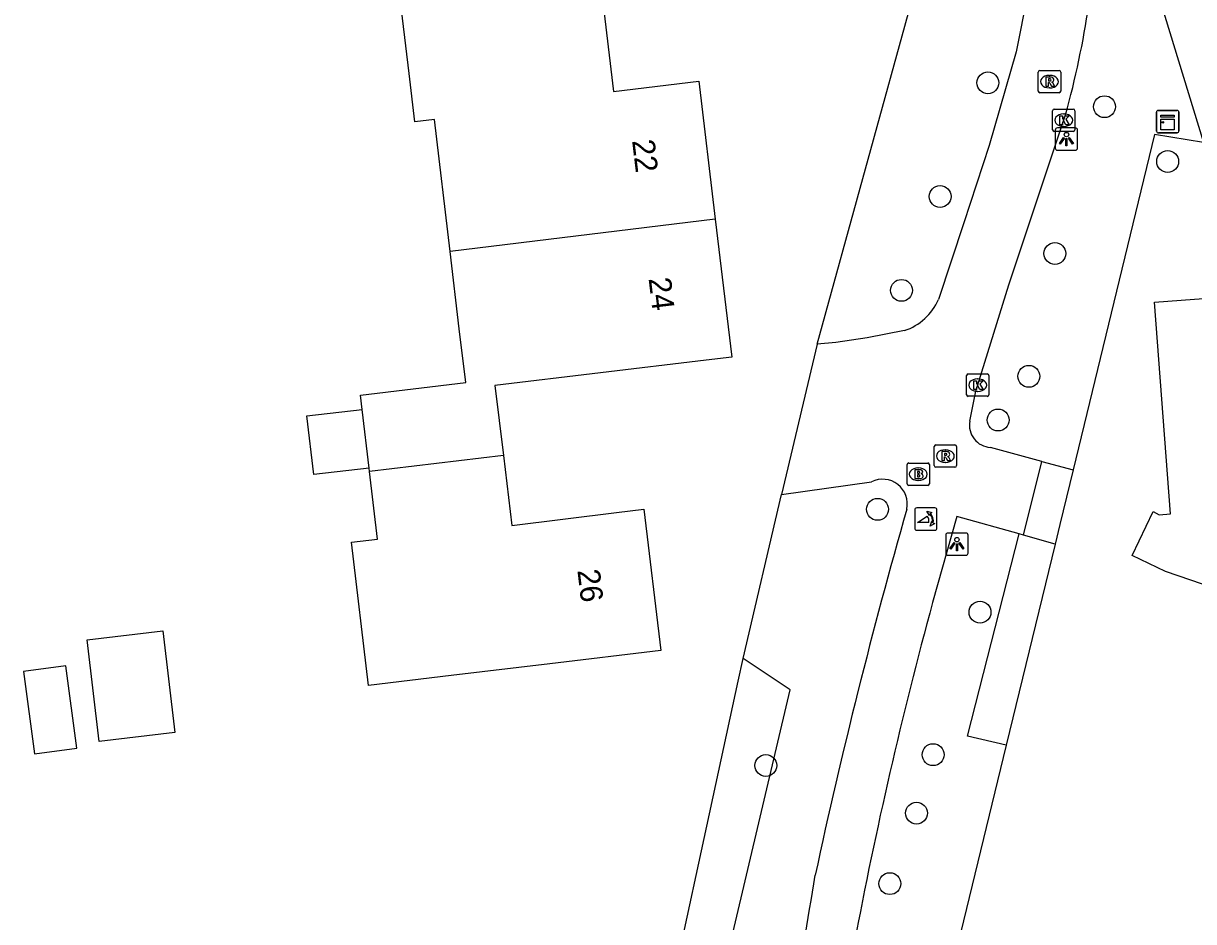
# Model space of a CAD drawing. Extents: x 163427 to 164190, y 380331 to 381641.
# Drawn here: x 163648.1 to 163700.4, y 380946.1 to 380986.3 of the extents above; entities that cross this region are included whole.
import ezdxf

# ---------------------------------------------------------------- set-up
doc = ezdxf.new("R2010")
doc.units = 0
for name, color, linetype in [('IMGEO_Boom', 7, 'Continuous'), ('IMGEO_Brandkraan', 7, 'Continuous'), ('IMGEO_Groenvoorziening', 7, 'Continuous'), ('IMGEO_Kast', 7, 'Continuous'), ('IMGEO_Kolk', 7, 'Continuous'), ('IMGEO_Lichtpunt', 7, 'Continuous'), ('IMGEO_Pand', 7, 'Continuous'), ('IMGEO_Pand_nummerreeks', 7, 'Continuous'), ('IMGEO_Poller', 7, 'Continuous'), ('IMGEO_Rioolput', 7, 'Continuous'), ('IMGEO_Voetpad_open', 7, 'Continuous')]:
    doc.layers.add(name, color=color, linetype=linetype)

msp = doc.modelspace()

# ---------------------------------------------------------------- linework, layer by layer
at = {"layer": 'IMGEO_Boom'}
for centre in [(163691.245, 380983.623), (163696.46, 380982.552), (163699.286, 380980.102), (163689.107, 380978.536), (163694.241, 380975.987), (163687.383, 380974.337), (163693.078, 380970.495), (163691.701, 380968.54), (163686.311, 380964.546), (163690.893, 380959.943), (163688.795, 380953.571), (163681.315, 380953.087), (163688.053, 380950.958), (163686.859, 380947.804)]:
    msp.add_circle(centre, 0.489, dxfattribs=at)
at = {"layer": 'IMGEO_Brandkraan'}
for p, q in [((163687.631, 380965.691), (163687.631, 380966.543)), ((163687.706, 380966.617), (163688.558, 380966.617)), ((163688.632, 380966.543), (163688.632, 380965.691)), ((163688.119, 380966.397), (163688.144, 380966.397)), ((163688.558, 380965.617), (163687.706, 380965.617)), ((163688.142, 380965.837), (163688.117, 380965.837))]:
    msp.add_line(p, q, dxfattribs=at)
for points in [[(163687.631, 380965.691), (163687.631, 380966.543)], [(163687.706, 380966.617), (163688.558, 380966.617)], [(163688.632, 380966.543), (163688.632, 380965.691)], [(163687.979, 380966.317), (163687.979, 380965.917), (163688.192, 380965.917)], [(163688.21, 380966.317), (163687.979, 380966.317)], [(163688.158, 380966.236), (163688.104, 380966.236), (163688.104, 380966.16)], [(163688.104, 380966.16), (163688.157, 380966.16)], [(163688.166, 380966.084), (163688.104, 380966.084), (163688.104, 380966.003)], [(163688.104, 380966.003), (163688.166, 380966.003)], [(163688.558, 380965.617), (163687.706, 380965.617)]]:
    msp.add_lwpolyline(points, dxfattribs=at)
for centre, radius, start, end in [((163687.708, 380966.541), 0.0765, 91.552, 178.448), ((163687.708, 380966.541), 0.0765, 91.552, 178.448), ((163688.556, 380966.541), 0.0765, 1.552, 88.448), ((163688.556, 380966.541), 0.0765, 1.552, 88.448), ((163688.159, 380966.198), 0.0379, 267.8285, 90.9355), ((163688.167, 380966.043), 0.0404, 269.8759, 90.5077), ((163688.198, 380966.168), 0.251, 268.6676, 293.5347), ((163688.214, 380966.172), 0.145, 59.4692, 91.5367), ((163688.239, 380966.219), 0.0922, 285.5137, 58.1501), ((163688.244, 380966.027), 0.105, 301.3115, 78.989), ((163687.708, 380965.693), 0.0765, 181.552, 268.448), ((163687.708, 380965.693), 0.0765, 181.552, 268.448), ((163688.556, 380965.693), 0.0765, 271.552, 358.448), ((163688.556, 380965.693), 0.0765, 271.552, 358.448)]:
    msp.add_arc(centre, radius, start, end, dxfattribs=at)
for centre, major_axis, ratio, start_param, end_param in [((163688.118, 380966.117), (-0.387, 0.002), 0.722429, 4.712389, 7.853982), ((163688.143, 380966.117), (-0.39, 0.002), 0.717154, 1.570796, 4.712389)]:
    msp.add_ellipse(centre, major_axis=major_axis, ratio=ratio, start_param=start_param, end_param=end_param, dxfattribs=at)
at = {"layer": 'IMGEO_Groenvoorziening'}
for points in [[(163683.611, 380971.935), (163687.932, 380987.632)], [(163700.884, 380980.954), (163698.7, 380981.311), (163695.058, 380966.307)], [(163680.308, 380957.867), (163682.02, 380965.213)], [(163692.065, 380954), (163690.34, 380954.397), (163692.637, 380963.444)], [(163694.252, 380962.987), (163692.065, 380954)], [(163676.033, 380938.16), (163680.075, 380956.866), (163680.308, 380957.867)], [(163676.033, 380938.16), (163677.946, 380937.558), (163682.408, 380956.467), (163680.308, 380957.867)], [(163692.065, 380954), (163689.392, 380943.015)]]:
    msp.add_lwpolyline(points, dxfattribs=at)
at = {"layer": 'IMGEO_Kast'}
for p, q in [((163698.785, 380981.462), (163698.785, 380982.303)), ((163698.785, 380982.303), (163698.785, 380981.462)), ((163698.86, 380982.387), (163699.701, 380982.387)), ((163699.701, 380982.387), (163698.86, 380982.387)), ((163699.785, 380982.312), (163699.785, 380981.471)), ((163699.785, 380981.471), (163699.785, 380982.312)), ((163699.71, 380981.387), (163698.869, 380981.387)), ((163698.869, 380981.387), (163699.71, 380981.387))]:
    msp.add_line(p, q, dxfattribs=at)
for points in [[(163698.98, 380982.177), (163699.58, 380982.177), (163699.58, 380982.092), (163698.98, 380982.092), (163698.98, 380982.177)], [(163698.98, 380982.002), (163699.58, 380982.002), (163699.58, 380981.513), (163698.98, 380981.513), (163698.98, 380982.002)]]:
    msp.add_lwpolyline(points, dxfattribs=at)
msp.add_circle((163699.064, 380981.851), 0.0377, dxfattribs=at)
for centre, start, end in [((163698.863, 380982.309), 92.4484, 184.2845), ((163698.863, 380982.309), 92.4484, 184.2845), ((163699.707, 380982.309), 2.4484, 94.2845), ((163699.707, 380982.309), 2.4484, 94.2845), ((163698.863, 380981.465), 182.4484, 274.2845), ((163698.863, 380981.465), 182.4484, 274.2845), ((163699.707, 380981.465), 272.4484, 4.2845), ((163699.707, 380981.465), 272.4484, 4.2845)]:
    msp.add_arc(centre, 0.0779, start, end, dxfattribs=at)
at = {"layer": 'IMGEO_Kolk'}
for p, q in [((163694.136, 380981.523), (163694.136, 380982.375)), ((163694.211, 380982.449), (163695.063, 380982.449)), ((163694.624, 380982.229), (163694.649, 380982.229)), ((163695.137, 380982.375), (163695.137, 380981.523)), ((163694.647, 380981.669), (163694.622, 380981.669)), ((163695.063, 380981.449), (163694.211, 380981.449)), ((163690.289, 380969.673), (163690.289, 380970.525)), ((163690.364, 380970.599), (163691.216, 380970.599)), ((163690.777, 380970.379), (163690.802, 380970.379)), ((163691.29, 380970.525), (163691.29, 380969.673)), ((163691.216, 380969.599), (163690.364, 380969.599)), ((163690.8, 380969.819), (163690.775, 380969.819))]:
    msp.add_line(p, q, dxfattribs=at)
for points in [[(163694.136, 380981.523), (163694.136, 380982.375)], [(163694.211, 380982.449), (163695.063, 380982.449)], [(163694.457, 380982.149), (163694.58, 380982.149), (163694.58, 380981.998), (163694.71, 380982.149), (163694.874, 380982.149), (163694.728, 380981.998), (163694.881, 380981.749), (163694.729, 380981.749), (163694.644, 380981.913), (163694.58, 380981.846), (163694.58, 380981.749), (163694.457, 380981.749), (163694.457, 380982.149)], [(163695.137, 380982.375), (163695.137, 380981.523)], [(163695.063, 380981.449), (163694.211, 380981.449)], [(163690.289, 380969.673), (163690.289, 380970.525)], [(163690.364, 380970.599), (163691.216, 380970.599)], [(163690.61, 380970.299), (163690.733, 380970.299), (163690.733, 380970.148), (163690.863, 380970.299), (163691.027, 380970.299), (163690.881, 380970.148), (163691.034, 380969.899), (163690.882, 380969.899), (163690.797, 380970.063), (163690.733, 380969.996), (163690.733, 380969.899), (163690.61, 380969.899), (163690.61, 380970.299)], [(163691.29, 380970.525), (163691.29, 380969.673)], [(163691.216, 380969.599), (163690.364, 380969.599)]]:
    msp.add_lwpolyline(points, dxfattribs=at)
for centre, start, end in [((163694.213, 380982.373), 91.552, 178.448), ((163694.213, 380982.373), 91.552, 178.448), ((163695.061, 380982.373), 1.552, 88.448), ((163695.061, 380982.373), 1.552, 88.448), ((163694.213, 380981.525), 181.552, 268.448), ((163694.213, 380981.525), 181.552, 268.448), ((163695.061, 380981.525), 271.552, 358.448), ((163695.061, 380981.525), 271.552, 358.448), ((163690.366, 380970.523), 91.552, 178.448), ((163690.366, 380970.523), 91.552, 178.448), ((163691.214, 380970.523), 1.552, 88.448), ((163691.214, 380970.523), 1.552, 88.448), ((163690.366, 380969.675), 181.552, 268.448), ((163690.366, 380969.675), 181.552, 268.448), ((163691.214, 380969.675), 271.552, 358.448), ((163691.214, 380969.675), 271.552, 358.448)]:
    msp.add_arc(centre, 0.0765, start, end, dxfattribs=at)
for centre, major_axis, ratio, start_param, end_param in [((163694.623, 380981.949), (-0.387, 0.002), 0.722429, 4.712389, 7.853982), ((163694.648, 380981.949), (-0.39, 0.002), 0.717154, 1.570796, 4.712389), ((163690.776, 380970.099), (-0.387, 0.002), 0.722429, 4.712389, 7.853982), ((163690.801, 380970.099), (-0.39, 0.002), 0.717154, 1.570796, 4.712389)]:
    msp.add_ellipse(centre, major_axis=major_axis, ratio=ratio, start_param=start_param, end_param=end_param, dxfattribs=at)
at = {"layer": 'IMGEO_Lichtpunt'}
for p, q in [((163694.259, 380981.509), (163694.259, 380980.702)), ((163694.259, 380981.509), (163694.259, 380980.702)), ((163695.161, 380981.604), (163694.353, 380981.604)), ((163695.161, 380981.604), (163694.353, 380981.604)), ((163695.255, 380980.702), (163695.255, 380981.509)), ((163695.255, 380980.702), (163695.255, 380981.509)), ((163694.353, 380980.608), (163695.161, 380980.608)), ((163694.353, 380980.608), (163695.161, 380980.608)), ((163689.36, 380963.391), (163689.36, 380962.584)), ((163689.36, 380963.391), (163689.36, 380962.584)), ((163690.262, 380963.486), (163689.454, 380963.486)), ((163690.262, 380963.486), (163689.454, 380963.486)), ((163690.356, 380962.584), (163690.356, 380963.391)), ((163690.356, 380962.584), (163690.356, 380963.391)), ((163689.454, 380962.49), (163690.262, 380962.49)), ((163689.454, 380962.49), (163690.262, 380962.49))]:
    msp.add_line(p, q, dxfattribs=at)
for points in [[(163694.633, 380981.173), (163694.672, 380981.145), (163694.484, 380980.883), (163694.446, 380980.91), (163694.633, 380981.173)], [(163694.735, 380981.125), (163694.782, 380981.125), (163694.782, 380980.803), (163694.735, 380980.803), (163694.735, 380981.125)], [(163694.845, 380981.145), (163694.883, 380981.172), (163695.07, 380980.91), (163695.031, 380980.882), (163694.845, 380981.145)], [(163689.734, 380963.055), (163689.773, 380963.027), (163689.585, 380962.765), (163689.547, 380962.792), (163689.734, 380963.055)], [(163689.836, 380963.007), (163689.883, 380963.007), (163689.883, 380962.685), (163689.836, 380962.685), (163689.836, 380963.007)], [(163689.946, 380963.027), (163689.984, 380963.054), (163690.171, 380962.792), (163690.132, 380962.764), (163689.946, 380963.027)]]:
    msp.add_lwpolyline(points, dxfattribs=at)
for centre in [(163694.758, 380981.307), (163689.859, 380963.189)]:
    msp.add_circle(centre, 0.0994, dxfattribs=at)
for centre, start, end in [((163694.353, 380981.509), 90, 180), ((163694.353, 380981.509), 90, 180), ((163695.161, 380981.509), 0, 90), ((163695.161, 380981.509), 0, 90), ((163694.353, 380980.702), 180, 270), ((163694.353, 380980.702), 180, 270), ((163695.161, 380980.702), 270, 0), ((163695.161, 380980.702), 270, 360), ((163689.454, 380963.391), 90, 180), ((163689.454, 380963.391), 90, 180), ((163690.262, 380963.391), 0, 90), ((163690.262, 380963.391), 0, 90), ((163689.454, 380962.584), 180, 270), ((163689.454, 380962.584), 180, 270), ((163690.262, 380962.584), 270, 0), ((163690.262, 380962.584), 270, 360)]:
    msp.add_arc(centre, 0.0946, start, end, dxfattribs=at)
at = {"layer": 'IMGEO_Pand'}
for points in [[(163667.204, 380976.071), (163666.496, 380981.987), (163665.621, 380981.882), (163665.363, 380984.037), (163664.769, 380989.001)], [(163674.496, 380988.405), (163674.451, 380988.088), (163673.922, 380988.118), (163674.51, 380983.233), (163678.317, 380983.691), (163679.055, 380977.525)], [(163679.055, 380977.525), (163667.204, 380976.071)], [(163679.055, 380977.525), (163679.794, 380971.352), (163678.653, 380971.215), (163669.196, 380970.076), (163669.578, 380966.954)], [(163663.259, 380969.017), (163663.183, 380969.65), (163667.895, 380970.214), (163667.607, 380972.62), (163667.204, 380976.071)], [(163708.915, 380962.235), (163709.047, 380960.229), (163707.761, 380960.136), (163702.774, 380959.774), (163702.48, 380959.829), (163702.673, 380960.79), (163701.401, 380961.007), (163699.18, 380961.769), (163697.694, 380962.474), (163698.631, 380964.449), (163698.905, 380964.302), (163699.414, 380964.341), (163698.689, 380973.807), (163704.87, 380974.278), (163704.965, 380973.042), (163705.33, 380968.305), (163708.346, 380968.537)], [(163663.573, 380966.393), (163661.104, 380966.1), (163660.793, 380968.724), (163663.259, 380969.017)], [(163663.573, 380966.393), (163663.259, 380969.017)], [(163669.578, 380966.954), (163669.961, 380963.829), (163674.63, 380964.401), (163675.86, 380964.552), (163676.624, 380958.231), (163671.66, 380957.636), (163667.246, 380957.107), (163663.552, 380956.664), (163662.784, 380963.076), (163663.953, 380963.216), (163663.591, 380966.244)], [(163669.578, 380966.954), (163663.591, 380966.244)], [(163663.591, 380966.244), (163663.573, 380966.393)], [(163650.961, 380958.71), (163654.345, 380959.116), (163654.89, 380954.57), (163651.506, 380954.165), (163650.961, 380958.71)], [(163648.115, 380957.286), (163648.607, 380953.604), (163650.507, 380953.858), (163650.014, 380957.54), (163648.115, 380957.286)]]:
    msp.add_lwpolyline(points, dxfattribs=at)
at = {"layer": 'IMGEO_Poller'}
for p, q in [((163687.972, 380964.512), (163687.972, 380963.705)), ((163687.972, 380964.512), (163687.972, 380963.705)), ((163688.874, 380964.607), (163688.066, 380964.607)), ((163688.874, 380964.607), (163688.066, 380964.607)), ((163688.968, 380963.705), (163688.968, 380964.512)), ((163688.968, 380963.705), (163688.968, 380964.512)), ((163688.066, 380963.61), (163688.874, 380963.61)), ((163688.066, 380963.61), (163688.874, 380963.61))]:
    msp.add_line(p, q, dxfattribs=at)
for points in [[(163688.651, 380964.336), (163688.639, 380964.263), (163688.514, 380964.468)], [(163688.514, 380964.468), (163688.745, 380964.402), (163688.674, 380964.37)], [(163688.607, 380963.963), (163688.094, 380963.963), (163688.524, 380964.238)], [(163688.667, 380963.791), (163688.733, 380964.022), (163688.763, 380963.954)], [(163688.799, 380963.927), (163688.871, 380963.916), (163688.667, 380963.791)]]:
    msp.add_lwpolyline(points, dxfattribs=at)
for centre, radius, start, end in [((163688.066, 380964.512), 0.0946, 90, 180), ((163688.066, 380964.512), 0.0946, 90, 180), ((163688.293, 380964.023), 0.516, 349.3569, 42.2912), ((163688.874, 380964.512), 0.0946, 0, 90), ((163688.874, 380964.512), 0.0946, 0, 90), ((163688.279, 380964.013), 0.332, 351.3247, 42.4854), ((163688.293, 380964.023), 0.476, 351.7527, 41.1691), ((163688.066, 380963.705), 0.0946, 180, 270), ((163688.066, 380963.705), 0.0946, 180, 270), ((163688.874, 380963.705), 0.0946, 270, 0), ((163688.874, 380963.705), 0.0946, 270, 0)]:
    msp.add_arc(centre, radius, start, end, dxfattribs=at)
at = {"layer": 'IMGEO_Rioolput'}
for p, q in [((163693.499, 380983.248), (163693.499, 380984.1)), ((163693.574, 380984.174), (163694.426, 380984.174)), ((163693.987, 380983.954), (163694.012, 380983.954)), ((163694.5, 380984.1), (163694.5, 380983.248)), ((163694.01, 380983.394), (163693.985, 380983.394)), ((163694.426, 380983.174), (163693.574, 380983.174)), ((163688.842, 380966.5), (163688.842, 380967.352)), ((163688.917, 380967.426), (163689.769, 380967.426)), ((163689.33, 380967.206), (163689.355, 380967.206)), ((163689.843, 380967.352), (163689.843, 380966.5)), ((163689.353, 380966.646), (163689.328, 380966.646)), ((163689.769, 380966.426), (163688.917, 380966.426))]:
    msp.add_line(p, q, dxfattribs=at)
for points in [[(163693.499, 380983.248), (163693.499, 380984.1)], [(163693.574, 380984.174), (163694.426, 380984.174)], [(163694.088, 380983.872), (163693.836, 380983.874), (163693.836, 380983.474)], [(163694.014, 380983.793), (163693.96, 380983.793), (163693.96, 380983.712)], [(163694.5, 380984.1), (163694.5, 380983.248)], [(163693.836, 380983.474), (163693.96, 380983.474), (163693.96, 380983.636), (163693.971, 380983.636)], [(163693.96, 380983.712), (163694.012, 380983.712)], [(163694.018, 380983.607), (163694.089, 380983.474), (163694.229, 380983.474), (163694.164, 380983.6)], [(163694.426, 380983.174), (163693.574, 380983.174)], [(163688.842, 380966.5), (163688.842, 380967.352)], [(163688.917, 380967.426), (163689.769, 380967.426)], [(163689.431, 380967.124), (163689.179, 380967.126), (163689.179, 380966.726)], [(163689.357, 380967.045), (163689.303, 380967.045), (163689.303, 380966.964)], [(163689.843, 380967.352), (163689.843, 380966.5)], [(163689.179, 380966.726), (163689.303, 380966.726), (163689.303, 380966.888), (163689.314, 380966.888)], [(163689.303, 380966.964), (163689.355, 380966.964)], [(163689.361, 380966.859), (163689.432, 380966.726), (163689.572, 380966.726), (163689.507, 380966.852)], [(163689.769, 380966.426), (163688.917, 380966.426)]]:
    msp.add_lwpolyline(points, dxfattribs=at)
for centre, radius, start, end in [((163693.576, 380984.098), 0.0765, 91.552, 178.448), ((163693.576, 380984.098), 0.0765, 91.552, 178.448), ((163693.996, 380983.901), 0.19, 274.7715, 282.9687), ((163694.02, 380983.697), 0.0964, 77.0061, 93.1865), ((163694.034, 380983.754), 0.0378, 276.6634, 79.6772), ((163694.087, 380983.762), 0.109, 350.3612, 89.416), ((163694.085, 380983.762), 0.112, 277.5842, 350.9817), ((163694.424, 380984.098), 0.0765, 1.552, 88.448), ((163694.424, 380984.098), 0.0765, 1.552, 88.448), ((163693.576, 380983.25), 0.0765, 181.552, 268.448), ((163693.576, 380983.25), 0.0765, 181.552, 268.448), ((163693.97, 380983.583), 0.0533, 26.0293, 88.6989), ((163694.069, 380983.547), 0.108, 29.5134, 73.7905), ((163694.424, 380983.25), 0.0765, 271.552, 358.448), ((163694.424, 380983.25), 0.0765, 271.552, 358.448), ((163688.919, 380967.35), 0.0765, 91.552, 178.448), ((163688.919, 380967.35), 0.0765, 91.552, 178.448), ((163689.363, 380966.949), 0.0964, 77.0061, 93.1865), ((163689.377, 380967.006), 0.0378, 276.6634, 79.6772), ((163689.43, 380967.014), 0.109, 350.3612, 89.416), ((163689.428, 380967.014), 0.112, 277.5842, 350.9817), ((163689.767, 380967.35), 0.0765, 1.552, 88.448), ((163689.767, 380967.35), 0.0765, 1.552, 88.448), ((163688.919, 380966.502), 0.0765, 181.552, 268.448), ((163688.919, 380966.502), 0.0765, 181.552, 268.448), ((163689.313, 380966.835), 0.0533, 26.0293, 88.6989), ((163689.339, 380967.153), 0.19, 274.7715, 282.9687), ((163689.412, 380966.799), 0.108, 29.5134, 73.7905), ((163689.767, 380966.502), 0.0765, 271.552, 358.448), ((163689.767, 380966.502), 0.0765, 271.552, 358.448)]:
    msp.add_arc(centre, radius, start, end, dxfattribs=at)
for centre, major_axis, ratio, start_param, end_param in [((163693.986, 380983.674), (-0.387, 0.002), 0.722429, 4.712389, 7.853982), ((163694.011, 380983.674), (-0.39, 0.002), 0.717154, 1.570796, 4.712389), ((163689.329, 380966.926), (-0.387, 0.002), 0.722429, 4.712389, 7.853982), ((163689.354, 380966.926), (-0.39, 0.002), 0.717154, 1.570796, 4.712389)]:
    msp.add_ellipse(centre, major_axis=major_axis, ratio=ratio, start_param=start_param, end_param=end_param, dxfattribs=at)
at = {"layer": 'IMGEO_Voetpad_open'}
for points in [[(163698.261, 380989.541), (163700.884, 380980.954)], [(163693.012, 380987.568), (163692.508, 380985.002), (163691.306, 380980.82), (163690.17, 380977.364), (163689.041, 380973.927)], [(163690.437, 380968.488), (163690.709, 380969.835), (163692.186, 380974.589), (163694.721, 380982.194)], [(163687.514, 380972.538), (163685.839, 380972.21), (163684.445, 380972.008), (163683.611, 380971.935)], [(163683.611, 380971.935), (163682.02, 380965.213)], [(163693.657, 380966.688), (163691.355, 380967.314)], [(163692.839, 380963.387), (163693.657, 380966.688)], [(163693.657, 380966.688), (163695.058, 380966.307)], [(163695.058, 380966.307), (163694.466, 380963.866), (163694.252, 380962.987)], [(163682.02, 380965.213), (163686.047, 380965.773)], [(163692.637, 380963.444), (163689.855, 380964.23), (163688.77, 380960.376)], [(163692.839, 380963.387), (163692.637, 380963.444)], [(163694.252, 380962.987), (163692.839, 380963.387)]]:
    msp.add_lwpolyline(points, dxfattribs=at)
for centre, radius, start, end in [((163655.337, 380993.074), 40.859, 344.5569, 351.6011), ((163686.67, 380975), 2.603, 288.9302, 335.6507), ((163691.414, 380968.306), 0.994, 169.4468, 266.5999), ((163686.54, 380964.787), 1.103, 348.0242, 116.5749), ((163935.768, 380893.769), 258.048, 164.07832, 167.8278), ((163873.209, 380910.046), 191.183, 164.73662, 169.43207), ((163333.357, 381004.642), 354.687, 348.86162, 350.84002)]:
    msp.add_arc(centre, radius, start, end, dxfattribs=at)

# ---------------------------------------------------------------- texts
at = {"layer": 'IMGEO_Pand_nummerreeks'}
for s, rotation, p in [('22', 276.8259, (163675.332, 380981.04)), ('24', 276.8237, (163676.07, 380974.867)), ('26', 276.8917, (163672.886, 380961.818))]:
    msp.add_text(s, height=1, rotation=rotation, dxfattribs=at).set_placement(p)

doc.saveas('drawing.dxf')
